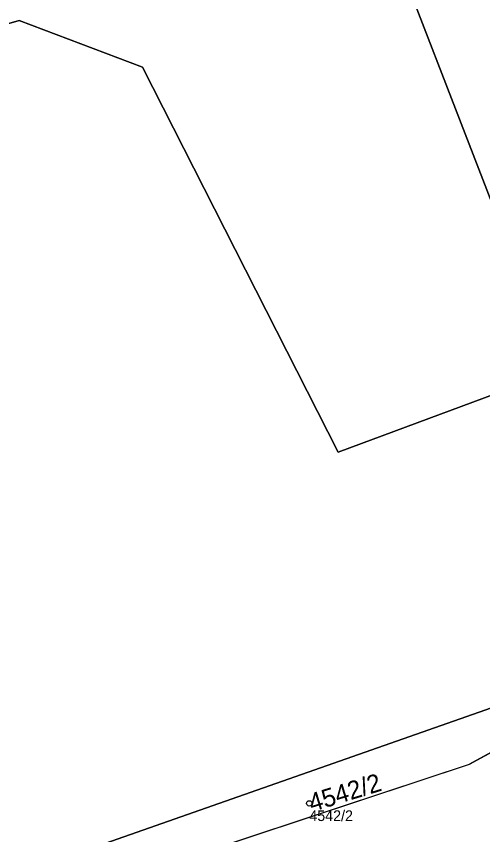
# Model space of a CAD drawing. Extents: x -690132 to -685994, y -975441 to -972444.
# Drawn here: x -689748 to -689704.4, y -974948.7 to -974872.1 of the extents above; entities that cross this region are included whole.
import ezdxf

# ---------------------------------------------------------------- set-up
doc = ezdxf.new("R2010")
doc.units = 0
for name, color, linetype in [('Definiční body', 7, 'Continuous'), ('Hranice parcel', 7, 'Continuous'), ('Parcelní čísla', 7, 'Continuous'), ('Polygon ku', 7, 'Continuous'), ('Polygon parcely', 7, 'Continuous')]:
    doc.layers.add(name, color=color, linetype=linetype)

msp = doc.modelspace()

# ---------------------------------------------------------------- linework, layer by layer
at = {"layer": 'Definiční body'}
msp.add_circle((-689720.59, -974945.8), 0.25, dxfattribs=at)
at = {"layer": 'Hranice parcel'}
for p in [(-689701.27, -974939.77), (-689737.96, -974952.83)]:
    msp.add_line(p, (-689705.59, -974942.13), dxfattribs=at)
for points in [[(-689697.4, -974905.27), (-689720.22, -974846.21), (-689722.72, -974845.07)], [(-689769.11, -974863.21), (-689768.93, -974863.68), (-689763.87, -974877.1), (-689747.77, -974872.45), (-689736.22, -974876.83), (-689717.89, -974912.88), (-689697.86, -974905.45), (-689697.4, -974905.27)], [(-689741.52, -974950.19), (-689702.91, -974936.62), (-689691.68, -974931.56)]]:
    msp.add_lwpolyline(points, dxfattribs=at)
at = {"layer": 'Polygon ku'}
msp.add_lwpolyline([(-689748.69, -974957.3), (-689737.96, -974952.83), (-689705.59, -974942.13), (-689701.27, -974939.77), (-689692.35, -974937.06), (-689683.42, -974947.2), (-689672.43, -974937.09), (-689656.77, -974932.62), (-689642.17, -974928.45), (-689631.07, -974925.24), (-689634.74, -974911.34), (-689616.97, -974903.43), (-689603.21, -974897.72), (-689598.73, -974895.86), (-689589.31, -974891.74), (-689570.11, -974883.34), (-689568.03, -974882.43), (-689567.47, -974882.18), (-689556.27, -974877.15), (-689549.74, -974874.35), (-689544.38, -974872.05), (-689531.19, -974866.01)], dxfattribs=at)
at = {"layer": 'Polygon parcely'}
for points in [[(-689765.01, -974861.64), (-689769.11, -974863.21), (-689768.93, -974863.68), (-689763.87, -974877.1), (-689747.77, -974872.45), (-689736.22, -974876.83), (-689717.89, -974912.88), (-689697.86, -974905.45), (-689697.4, -974905.27), (-689720.22, -974846.21), (-689722.72, -974845.07), (-689765.12, -974861.36)], [(-689705.59, -974942.13), (-689701.27, -974939.77), (-689692.35, -974937.06), (-689691.68, -974931.56), (-689702.91, -974936.62), (-689741.52, -974950.19), (-689737.96, -974952.83)]]:
    msp.add_lwpolyline(points, close=True, dxfattribs=at)
for points in [[(-689720.22, -974846.21), (-689697.4, -974905.27), (-689689.32, -974926.43), (-689689.73, -974927.46), (-689691.2, -974930.64), (-689691.68, -974931.56), (-689692.35, -974937.06), (-689683.42, -974947.2), (-689672.43, -974937.09), (-689675.06, -974935.76), (-689677.88, -974928.33), (-689682.85, -974915.19), (-689683.48, -974913.79), (-689685.65, -974908.93), (-689686.21, -974907.69), (-689690.43, -974895.82), (-689693.88, -974886.95), (-689694.49, -974885.37), (-689698.13, -974875.77), (-689703.12, -974862.78)], [(-689781.58, -974964.26), (-689741.52, -974950.19), (-689702.91, -974936.62), (-689691.68, -974931.56), (-689691.2, -974930.64), (-689689.73, -974927.46), (-689689.32, -974926.43), (-689697.4, -974905.27), (-689697.86, -974905.45), (-689717.89, -974912.88), (-689736.22, -974876.83), (-689747.77, -974872.45), (-689763.87, -974877.1)]]:
    msp.add_lwpolyline(points, dxfattribs=at)

# ---------------------------------------------------------------- texts
at = {"layer": 'Definiční body'}
msp.add_text('4542/2', height=1, dxfattribs=at).set_placement((-689720.59, -974947.456))
at = {"layer": 'Parcelní čísla'}
msp.add_text('4542/2', height=1.7, rotation=17, dxfattribs=at).set_placement((-689720.341, -974946.612))

doc.saveas('drawing.dxf')
